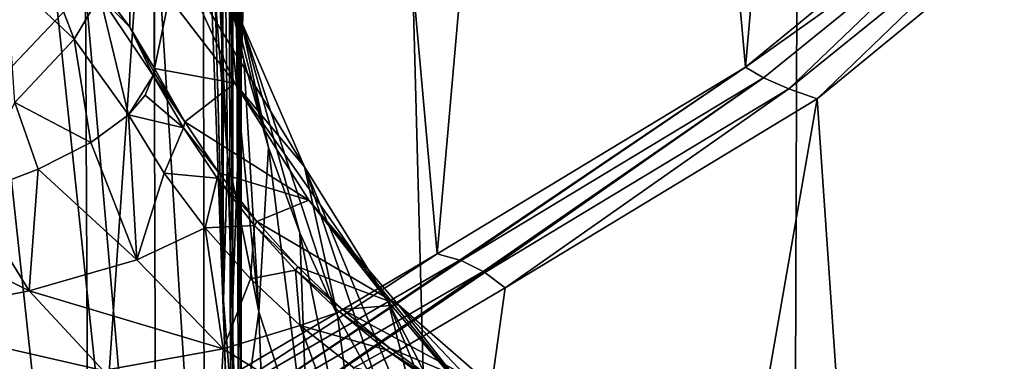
# Model space of a CAD drawing. Header units: millimetres. Extents: x -24 to 24, y 0 to 188.
# Tile 449 of 460: x 11.129 to 13.163, y 171.374 to 172.081. Entities that reach past the tile are written whole.
import ezdxf

# ---------------------------------------------------------------- set-up
doc = ezdxf.new("R2010")
doc.units = ezdxf.units.MM
doc.header["$LTSCALE"] = 58.620611
for name, color, linetype in [('102', 7, 'CONTINUOUS'), ('104', 7, 'CONTINUOUS'), ('106', 7, 'CONTINUOUS'), ('107', 7, 'CONTINUOUS'), ('108', 7, 'CONTINUOUS'), ('109', 7, 'CONTINUOUS'), ('110', 7, 'CONTINUOUS'), ('121', 7, 'CONTINUOUS'), ('166', 7, 'CONTINUOUS'), ('169', 7, 'CONTINUOUS'), ('402', 7, 'CONTINUOUS'), ('403', 7, 'CONTINUOUS'), ('405', 7, 'CONTINUOUS'), ('93', 7, 'CONTINUOUS'), ('94', 7, 'CONTINUOUS'), ('95', 7, 'CONTINUOUS')]:
    doc.layers.add(name, color=color, linetype=linetype)

msp = doc.modelspace()

# ---------------------------------------------------------------- linework, layer by layer
at = {"layer": '102', "color": 7, "linetype": 'CONTINUOUS'}
for points in [[(11.1009, 172.1737, -1.9613), (11.1531, 172.2692, -1.1111), (11.2415, 172.0408, -1.955), (11.1009, 172.1737, -1.9613)], [(11.1531, 172.2692, -1.1111), (11.2946, 172.1299, -1.0929), (11.2415, 172.0408, -1.955), (11.1531, 172.2692, -1.1111)], [(11.2415, 172.0408, -1.955), (11.2946, 172.1299, -1.0929), (11.3536, 171.8837, -1.9433), (11.2415, 172.0408, -1.955)], [(11.2946, 172.1299, -1.0929), (11.405, 171.9653, -1.0714), (11.3536, 171.8837, -1.9433), (11.2946, 172.1299, -1.0929)], [(11.3536, 171.8837, -1.9433), (11.405, 171.9653, -1.0714), (11.3883, 171.9244, -1.5044), (11.3536, 171.8837, -1.9433)]]:
    msp.add_3dface(points, dxfattribs=at)
at = {"layer": '104', "color": 7, "linetype": 'CONTINUOUS'}
for points in [[(11.1009, 172.1737, -1.9613), (11.2415, 172.0408, -1.955), (11.1188, 171.9092, -2.9739), (11.1009, 172.1737, -1.9613)], [(11.1188, 171.9092, -2.9739), (11.2415, 172.0408, -1.955), (11.2761, 171.8269, -2.5624), (11.1188, 171.9092, -2.9739)], [(11.2415, 172.0408, -1.955), (11.3536, 171.8837, -1.9433), (11.2761, 171.8269, -2.5624), (11.2415, 172.0408, -1.955)], [(11.0269, 171.718, -3.778), (11.1188, 171.9092, -2.9739), (11.167, 171.7716, -3.1745), (11.0269, 171.718, -3.778)], [(11.167, 171.7716, -3.1745), (11.1188, 171.9092, -2.9739), (11.2761, 171.8269, -2.5624), (11.167, 171.7716, -3.1745)]]:
    msp.add_3dface(points, dxfattribs=at)
at = {"layer": '106', "color": 7, "linetype": 'CONTINUOUS'}
for points in [[(11.2761, 171.8269, -2.5624), (11.3536, 171.8837, -1.9433), (11.3708, 171.5837, -2.9345), (11.2761, 171.8269, -2.5624)], [(11.3708, 171.5837, -2.9345), (11.3536, 171.8837, -1.9433), (11.4278, 171.7635, -1.9483), (11.3708, 171.5837, -2.9345)], [(11.167, 171.7716, -3.1745), (11.2761, 171.8269, -2.5624), (11.3708, 171.5837, -2.9345), (11.167, 171.7716, -3.1745)], [(11.0269, 171.718, -3.778), (11.167, 171.7716, -3.1745), (11.1483, 171.52, -3.9029), (11.0269, 171.718, -3.778)], [(11.167, 171.7716, -3.1745), (11.3708, 171.5837, -2.9345), (11.1483, 171.52, -3.9029), (11.167, 171.7716, -3.1745)], [(11.512, 171.6503, -1.9563), (11.3708, 171.5837, -2.9345), (11.4278, 171.7635, -1.9483), (11.512, 171.6503, -1.9563)], [(10.8561, 171.6663, -4.3717), (11.0269, 171.718, -3.778), (11.1483, 171.52, -3.9029), (10.8561, 171.6663, -4.3717)], [(10.8561, 171.6663, -4.3717), (11.1483, 171.52, -3.9029), (10.8442, 171.4599, -4.8542), (10.8561, 171.6663, -4.3717)], [(11.512, 171.6503, -1.9563), (11.5497, 171.4001, -3.0085), (11.3708, 171.5837, -2.9345), (11.512, 171.6503, -1.9563)], [(11.6059, 171.5446, -1.967), (11.5497, 171.4001, -3.0085), (11.512, 171.6503, -1.9563), (11.6059, 171.5446, -1.967)], [(11.3708, 171.5837, -2.9345), (11.5497, 171.4001, -3.0085), (11.1483, 171.52, -3.9029), (11.3708, 171.5837, -2.9345)], [(11.7085, 171.4478, -1.9806), (11.5497, 171.4001, -3.0085), (11.6059, 171.5446, -1.967), (11.7085, 171.4478, -1.9806)], [(11.1483, 171.52, -3.9029), (11.3017, 171.3553, -4.0239), (10.8442, 171.4599, -4.8542), (11.1483, 171.52, -3.9029)], [(11.5497, 171.4001, -3.0085), (11.3017, 171.3553, -4.0239), (11.1483, 171.52, -3.9029), (11.5497, 171.4001, -3.0085)], [(11.3017, 171.3553, -4.0239), (10.9644, 171.314, -5.018), (10.8442, 171.4599, -4.8542), (11.3017, 171.3553, -4.0239)], [(11.7085, 171.4478, -1.9806), (11.7778, 171.257, -2.9847), (11.5497, 171.4001, -3.0085), (11.7085, 171.4478, -1.9806)], [(11.819, 171.3604, -1.9968), (11.7778, 171.257, -2.9847), (11.7085, 171.4478, -1.9806), (11.819, 171.3604, -1.9968)], [(11.5497, 171.4001, -3.0085), (11.5407, 171.2329, -3.9415), (11.3017, 171.3553, -4.0239), (11.5497, 171.4001, -3.0085)], [(11.7778, 171.257, -2.9847), (11.5407, 171.2329, -3.9415), (11.5497, 171.4001, -3.0085), (11.7778, 171.257, -2.9847)]]:
    msp.add_3dface(points, dxfattribs=at)
at = {"layer": '107', "color": 7, "linetype": 'CONTINUOUS'}
for points in [[(11.3883, 171.9244, -1.5044), (11.405, 171.9653, -1.0714), (11.4672, 171.8569, -1.0694), (11.3883, 171.9244, -1.5044)], [(11.3536, 171.8837, -1.9433), (11.3883, 171.9244, -1.5044), (11.4672, 171.8569, -1.0694), (11.3536, 171.8837, -1.9433)], [(11.4278, 171.7635, -1.9483), (11.3536, 171.8837, -1.9433), (11.4672, 171.8569, -1.0694), (11.4278, 171.7635, -1.9483)], [(11.5371, 171.7532, -1.0689), (11.4278, 171.7635, -1.9483), (11.4672, 171.8569, -1.0694), (11.5371, 171.7532, -1.0689)], [(11.512, 171.6503, -1.9563), (11.4278, 171.7635, -1.9483), (11.5371, 171.7532, -1.0689), (11.512, 171.6503, -1.9563)], [(11.6144, 171.6549, -1.0701), (11.512, 171.6503, -1.9563), (11.5371, 171.7532, -1.0689), (11.6144, 171.6549, -1.0701)], [(11.6059, 171.5446, -1.967), (11.512, 171.6503, -1.9563), (11.6144, 171.6549, -1.0701), (11.6059, 171.5446, -1.967)], [(11.6986, 171.5625, -1.0728), (11.6059, 171.5446, -1.967), (11.6144, 171.6549, -1.0701), (11.6986, 171.5625, -1.0728)], [(11.7085, 171.4478, -1.9806), (11.6059, 171.5446, -1.967), (11.6986, 171.5625, -1.0728), (11.7085, 171.4478, -1.9806)], [(11.7894, 171.4765, -1.0771), (11.7085, 171.4478, -1.9806), (11.6986, 171.5625, -1.0728), (11.7894, 171.4765, -1.0771)], [(11.8861, 171.3975, -1.0829), (11.7085, 171.4478, -1.9806), (11.7894, 171.4765, -1.0771), (11.8861, 171.3975, -1.0829)], [(11.819, 171.3604, -1.9968), (11.7085, 171.4478, -1.9806), (11.8861, 171.3975, -1.0829), (11.819, 171.3604, -1.9968)], [(11.9882, 171.3257, -1.0903), (11.819, 171.3604, -1.9968), (11.8861, 171.3975, -1.0829), (11.9882, 171.3257, -1.0903)]]:
    msp.add_3dface(points, dxfattribs=at)
at = {"layer": '108', "color": 7, "linetype": 'CONTINUOUS'}
for points in [[(11.405, 171.9653, -1.0714), (11.4062, 171.9732, -0.9928), (11.47, 171.8693, -0.9246), (11.405, 171.9653, -1.0714)], [(11.4672, 171.8569, -1.0694), (11.405, 171.9653, -1.0714), (11.47, 171.8693, -0.9246), (11.4672, 171.8569, -1.0694)], [(11.4062, 171.9732, -0.9928), (11.4073, 171.9798, -0.9259), (11.47, 171.8693, -0.9246), (11.4062, 171.9732, -0.9928)], [(11.5405, 171.7636, -0.9251), (11.4672, 171.8569, -1.0694), (11.47, 171.8693, -0.9246), (11.5405, 171.7636, -0.9251)], [(11.5371, 171.7532, -1.0689), (11.4672, 171.8569, -1.0694), (11.5405, 171.7636, -0.9251), (11.5371, 171.7532, -1.0689)], [(11.6186, 171.6634, -0.9272), (11.5371, 171.7532, -1.0689), (11.5405, 171.7636, -0.9251), (11.6186, 171.6634, -0.9272)], [(11.6144, 171.6549, -1.0701), (11.5371, 171.7532, -1.0689), (11.6186, 171.6634, -0.9272), (11.6144, 171.6549, -1.0701)], [(11.7039, 171.5692, -0.9308), (11.6144, 171.6549, -1.0701), (11.6186, 171.6634, -0.9272), (11.7039, 171.5692, -0.9308)], [(11.6986, 171.5625, -1.0728), (11.6144, 171.6549, -1.0701), (11.7039, 171.5692, -0.9308), (11.6986, 171.5625, -1.0728)], [(11.7958, 171.4815, -0.9359), (11.6986, 171.5625, -1.0728), (11.7039, 171.5692, -0.9308), (11.7958, 171.4815, -0.9359)], [(11.7894, 171.4765, -1.0771), (11.6986, 171.5625, -1.0728), (11.7958, 171.4815, -0.9359), (11.7894, 171.4765, -1.0771)], [(11.8938, 171.4009, -0.9425), (11.7894, 171.4765, -1.0771), (11.7958, 171.4815, -0.9359), (11.8938, 171.4009, -0.9425)], [(11.8861, 171.3975, -1.0829), (11.7894, 171.4765, -1.0771), (11.8938, 171.4009, -0.9425), (11.8861, 171.3975, -1.0829)], [(11.9975, 171.3277, -0.9506), (11.8861, 171.3975, -1.0829), (11.8938, 171.4009, -0.9425), (11.9975, 171.3277, -0.9506)], [(11.9882, 171.3257, -1.0903), (11.8861, 171.3975, -1.0829), (11.9975, 171.3277, -0.9506), (11.9882, 171.3257, -1.0903)]]:
    msp.add_3dface(points, dxfattribs=at)
at = {"layer": '109', "color": 7, "linetype": 'CONTINUOUS'}
for points in [[(11.5004, 172.3934, 4.2338), (11.5042, 172.4139, 4.543), (11.5918, 171.9969, 6.7509), (11.5004, 172.3934, 4.2338)], [(11.5918, 171.9969, 6.7509), (11.5042, 172.4139, 4.543), (11.5539, 172.1812, 6.7778), (11.5918, 171.9969, 6.7509)], [(11.4733, 172.2716, 2.5048), (11.5004, 172.3934, 4.2338), (11.5865, 172.078, 4.2178), (11.4733, 172.2716, 2.5048)], [(11.6432, 171.8162, 6.7229), (11.5004, 172.3934, 4.2338), (11.5918, 171.9969, 6.7509), (11.6432, 171.8162, 6.7229)], [(11.5004, 172.3934, 4.2338), (11.6432, 171.8162, 6.7229), (11.5865, 172.078, 4.2178), (11.5004, 172.3934, 4.2338)], [(11.4569, 172.2048, 1.6343), (11.4733, 172.2716, 2.5048), (11.5865, 172.078, 4.2178), (11.4569, 172.2048, 1.6343)], [(11.438, 172.127, 0.6845), (11.4569, 172.2048, 1.6343), (11.5733, 171.9492, 1.6457), (11.438, 172.127, 0.6845)], [(11.4569, 172.2048, 1.6343), (11.5865, 172.078, 4.2178), (11.7175, 171.7765, 4.1806), (11.4569, 172.2048, 1.6343)], [(11.4569, 172.2048, 1.6343), (11.7175, 171.7765, 4.1806), (11.5733, 171.9492, 1.6457), (11.4569, 172.2048, 1.6343)], [(11.4073, 171.9798, -0.9259), (11.438, 172.127, 0.6845), (11.5733, 171.9492, 1.6457), (11.4073, 171.9798, -0.9259)], [(11.708, 171.6399, 6.694), (11.7857, 171.4691, 6.6643), (11.5865, 172.078, 4.2178), (11.708, 171.6399, 6.694)], [(11.5865, 172.078, 4.2178), (11.7857, 171.4691, 6.6643), (11.7175, 171.7765, 4.1806), (11.5865, 172.078, 4.2178)], [(11.6432, 171.8162, 6.7229), (11.708, 171.6399, 6.694), (11.5865, 172.078, 4.2178), (11.6432, 171.8162, 6.7229)], [(11.47, 171.8693, -0.9246), (11.4073, 171.9798, -0.9259), (11.5733, 171.9492, 1.6457), (11.47, 171.8693, -0.9246)], [(11.47, 171.8693, -0.9246), (11.5733, 171.9492, 1.6457), (11.7263, 171.7077, 1.624), (11.47, 171.8693, -0.9246)], [(11.7175, 171.7765, 4.1806), (11.8905, 171.4977, 4.1383), (11.5733, 171.9492, 1.6457), (11.7175, 171.7765, 4.1806)], [(11.5733, 171.9492, 1.6457), (11.8905, 171.4977, 4.1383), (11.7263, 171.7077, 1.624), (11.5733, 171.9492, 1.6457)], [(11.5405, 171.7636, -0.9251), (11.47, 171.8693, -0.9246), (11.7263, 171.7077, 1.624), (11.5405, 171.7636, -0.9251)], [(11.6186, 171.6634, -0.9272), (11.5405, 171.7636, -0.9251), (11.7263, 171.7077, 1.624), (11.6186, 171.6634, -0.9272)], [(11.8759, 171.3046, 6.6339), (11.9781, 171.1474, 6.6031), (11.7175, 171.7765, 4.1806), (11.8759, 171.3046, 6.6339)], [(11.7175, 171.7765, 4.1806), (11.9781, 171.1474, 6.6031), (11.8905, 171.4977, 4.1383), (11.7175, 171.7765, 4.1806)], [(11.7857, 171.4691, 6.6643), (11.8759, 171.3046, 6.6339), (11.7175, 171.7765, 4.1806), (11.7857, 171.4691, 6.6643)], [(11.6186, 171.6634, -0.9272), (11.7263, 171.7077, 1.624), (11.9119, 171.4909, 1.5966), (11.6186, 171.6634, -0.9272)], [(11.8905, 171.4977, 4.1383), (12.1018, 171.2475, 4.0918), (11.7263, 171.7077, 1.624), (11.8905, 171.4977, 4.1383)], [(11.7263, 171.7077, 1.624), (12.1018, 171.2475, 4.0918), (11.9119, 171.4909, 1.5966), (11.7263, 171.7077, 1.624)], [(11.7039, 171.5692, -0.9308), (11.6186, 171.6634, -0.9272), (11.9119, 171.4909, 1.5966), (11.7039, 171.5692, -0.9308)], [(11.7958, 171.4815, -0.9359), (11.7039, 171.5692, -0.9308), (11.9119, 171.4909, 1.5966), (11.7958, 171.4815, -0.9359)], [(12.0917, 170.9984, 6.572), (12.2162, 170.8583, 6.5408), (11.8905, 171.4977, 4.1383), (12.0917, 170.9984, 6.572)], [(11.8905, 171.4977, 4.1383), (12.2162, 170.8583, 6.5408), (12.1018, 171.2475, 4.0918), (11.8905, 171.4977, 4.1383)], [(11.9781, 171.1474, 6.6031), (12.0917, 170.9984, 6.572), (11.8905, 171.4977, 4.1383), (11.9781, 171.1474, 6.6031)], [(11.7958, 171.4815, -0.9359), (11.9119, 171.4909, 1.5966), (12.1264, 171.3034, 1.5642), (11.7958, 171.4815, -0.9359)], [(11.8938, 171.4009, -0.9425), (11.7958, 171.4815, -0.9359), (12.1264, 171.3034, 1.5642), (11.8938, 171.4009, -0.9425)], [(12.1018, 171.2475, 4.0918), (12.3471, 171.0312, 4.0421), (11.9119, 171.4909, 1.5966), (12.1018, 171.2475, 4.0918)], [(11.9119, 171.4909, 1.5966), (12.3471, 171.0312, 4.0421), (12.1264, 171.3034, 1.5642), (11.9119, 171.4909, 1.5966)], [(11.9975, 171.3277, -0.9506), (11.8938, 171.4009, -0.9425), (12.1264, 171.3034, 1.5642), (11.9975, 171.3277, -0.9506)]]:
    msp.add_3dface(points, dxfattribs=at)
at = {"layer": '110', "color": 7, "linetype": 'CONTINUOUS'}
for points in [[(11.5298, 172.3679, 6.8034), (11.5331, 172.1283, 9.4696), (11.5584, 171.7995, 9.4002), (11.5298, 172.3679, 6.8034)], [(11.5539, 172.1812, 6.7778), (11.5298, 172.3679, 6.8034), (11.5584, 171.7995, 9.4002), (11.5539, 172.1812, 6.7778)], [(11.5918, 171.9969, 6.7509), (11.5539, 172.1812, 6.7778), (11.6227, 171.4767, 9.3285), (11.5918, 171.9969, 6.7509)], [(11.5539, 172.1812, 6.7778), (11.5584, 171.7995, 9.4002), (11.6227, 171.4767, 9.3285), (11.5539, 172.1812, 6.7778)], [(11.5331, 172.1283, 9.4696), (11.5476, 171.5947, 11.7454), (11.5501, 171.4996, 12.0912), (11.5331, 172.1283, 9.4696)], [(11.5331, 172.1283, 9.4696), (11.5501, 171.4996, 12.0912), (11.5584, 171.7995, 9.4002), (11.5331, 172.1283, 9.4696)], [(11.6432, 171.8162, 6.7229), (11.5918, 171.9969, 6.7509), (11.6227, 171.4767, 9.3285), (11.6432, 171.8162, 6.7229)], [(11.5501, 171.4996, 12.0912), (11.5776, 171.1451, 11.9865), (11.5584, 171.7995, 9.4002), (11.5501, 171.4996, 12.0912)], [(11.5584, 171.7995, 9.4002), (11.5776, 171.1451, 11.9865), (11.6227, 171.4767, 9.3285), (11.5584, 171.7995, 9.4002)], [(11.6432, 171.8162, 6.7229), (11.6227, 171.4767, 9.3285), (11.7253, 171.1645, 9.2543), (11.6432, 171.8162, 6.7229)], [(11.708, 171.6399, 6.694), (11.6432, 171.8162, 6.7229), (11.7253, 171.1645, 9.2543), (11.708, 171.6399, 6.694)], [(11.7857, 171.4691, 6.6643), (11.708, 171.6399, 6.694), (11.8645, 170.8672, 9.1788), (11.7857, 171.4691, 6.6643)], [(11.708, 171.6399, 6.694), (11.7253, 171.1645, 9.2543), (11.8645, 170.8672, 9.1788), (11.708, 171.6399, 6.694)], [(11.5501, 171.4996, 12.0912), (11.5656, 170.8743, 14.0889), (11.5705, 170.6699, 14.6627), (11.5501, 171.4996, 12.0912)], [(11.5501, 171.4996, 12.0912), (11.5705, 170.6699, 14.6627), (11.5776, 171.1451, 11.9865), (11.5501, 171.4996, 12.0912)], [(11.5776, 171.1451, 11.9865), (11.6479, 170.797, 11.8809), (11.6227, 171.4767, 9.3285), (11.5776, 171.1451, 11.9865)], [(11.6227, 171.4767, 9.3285), (11.6479, 170.797, 11.8809), (11.7253, 171.1645, 9.2543), (11.6227, 171.4767, 9.3285)], [(11.8759, 171.3046, 6.6339), (11.7857, 171.4691, 6.6643), (11.8645, 170.8672, 9.1788), (11.8759, 171.3046, 6.6339)]]:
    msp.add_3dface(points, dxfattribs=at)
at = {"layer": '121', "color": 7, "linetype": 'CONTINUOUS'}
for points in [[(11.1592, 174.0288, 54.4785), (10.981, 173.872, 54.5006), (11.0895, 171.9588, 40.0817), (11.1592, 174.0288, 54.4785)], [(11.2649, 172.1452, 40.0565), (11.1592, 174.0288, 54.4785), (11.0895, 171.9588, 40.0817), (11.2649, 172.1452, 40.0565)], [(11.5688, 172.8399, 39.9623), (11.5081, 172.5922, 39.9959), (11.5698, 170.9296, 25.6218), (11.5688, 172.8399, 39.9623)], [(11.5867, 171.1796, 25.5888), (11.5867, 171.5239, 28.1991), (11.5688, 172.8399, 39.9623), (11.5867, 171.1796, 25.5888)], [(11.5867, 171.1796, 25.5888), (11.5688, 172.8399, 39.9623), (11.5698, 170.9296, 25.6218), (11.5867, 171.1796, 25.5888)], [(11.5867, 171.5239, 28.1991), (11.5866, 171.8711, 30.8187), (11.5688, 172.8399, 39.9623), (11.5867, 171.5239, 28.1991)], [(11.5866, 171.8711, 30.8187), (11.5866, 172.2212, 33.4478), (11.5688, 172.8399, 39.9623), (11.5866, 171.8711, 30.8187)], [(11.5081, 172.5922, 39.9959), (11.4058, 172.3584, 40.0276), (11.5108, 170.6856, 25.6539), (11.5081, 172.5922, 39.9959)], [(11.5698, 170.9296, 25.6218), (11.5081, 172.5922, 39.9959), (11.5108, 170.6856, 25.6539), (11.5698, 170.9296, 25.6218)], [(11.4058, 172.3584, 40.0276), (11.2649, 172.1452, 40.0565), (11.4113, 170.455, 25.6843), (11.4058, 172.3584, 40.0276)], [(11.5108, 170.6856, 25.6539), (11.4058, 172.3584, 40.0276), (11.4113, 170.455, 25.6843), (11.5108, 170.6856, 25.6539)], [(11.2649, 172.1452, 40.0565), (11.0895, 171.9588, 40.0817), (11.2742, 170.2442, 25.712), (11.2649, 172.1452, 40.0565)], [(11.4113, 170.455, 25.6843), (11.2649, 172.1452, 40.0565), (11.2742, 170.2442, 25.712), (11.4113, 170.455, 25.6843)], [(11.2742, 170.2442, 25.712), (11.0895, 171.9588, 40.0817), (11.1032, 170.0593, 25.7363), (11.2742, 170.2442, 25.712)]]:
    msp.add_3dface(points, dxfattribs=at)
at = {"layer": '166', "color": 7, "linetype": 'CONTINUOUS'}
for points in [[(13.2764, 172.3282, 218.3887), (13.2132, 165.5611, 196.9232), (12.7766, 171.9173, 217.063), (13.2764, 172.3282, 218.3887)], [(12.7766, 171.9173, 217.063), (13.2132, 165.5611, 196.9232), (9.865, 155.2259, 164.0103), (12.7766, 171.9173, 217.063)], [(12.1321, 171.5262, 215.7948), (12.7766, 171.9173, 217.063), (9.865, 155.2259, 164.0103), (12.1321, 171.5262, 215.7948)], [(11.4497, 171.1234, 214.4893), (12.1321, 171.5262, 215.7948), (9.865, 155.2259, 164.0103), (11.4497, 171.1234, 214.4893)]]:
    msp.add_3dface(points, dxfattribs=at)
at = {"layer": '169', "color": 7, "linetype": 'CONTINUOUS'}
for points in [[(10.7986, 177.8987, 243.6322), (10.6996, 146.8852, 253.1309), (11.7895, 177.733, 243.1384), (10.7986, 177.8987, 243.6322)], [(10.6996, 146.8852, 253.1309), (12.6366, 146.5608, 252.1019), (11.7895, 177.733, 243.1384), (10.6996, 146.8852, 253.1309)], [(11.7895, 177.733, 243.1384), (12.6366, 146.5608, 252.1019), (12.7554, 177.5532, 242.6018), (11.7895, 177.733, 243.1384)], [(12.7554, 177.5532, 242.6018), (12.6366, 146.5608, 252.1019), (13.6943, 177.3596, 242.0234), (12.7554, 177.5532, 242.6018)], [(12.6366, 146.5608, 252.1019), (14.4658, 146.184, 250.9069), (13.6943, 177.3596, 242.0234), (12.6366, 146.5608, 252.1019)]]:
    msp.add_3dface(points, dxfattribs=at)
at = {"layer": '402', "color": 7, "linetype": 'CONTINUOUS'}
for points in [[(11.3028, 171.1899, 214.5373), (10.7324, 170.7657, 213.17), (10.7787, 176.1489, 230.2451), (11.3028, 171.1899, 214.5373)], [(11.6171, 175.7807, 229.1103), (11.3028, 171.1899, 214.5373), (10.7787, 176.1489, 230.2451), (11.6171, 175.7807, 229.1103)], [(11.9915, 171.5963, 215.8546), (11.3028, 171.1899, 214.5373), (11.6171, 175.7807, 229.1103), (11.9915, 171.5963, 215.8546)], [(12.3239, 175.3887, 227.8967), (11.9915, 171.5963, 215.8546), (11.6171, 175.7807, 229.1103), (12.3239, 175.3887, 227.8967)], [(12.6287, 171.9828, 217.1079), (11.9915, 171.5963, 215.8546), (12.3239, 175.3887, 227.8967), (12.6287, 171.9828, 217.1079)], [(12.8911, 174.9777, 226.6182), (12.6287, 171.9828, 217.1079), (12.3239, 175.3887, 227.8967), (12.8911, 174.9777, 226.6182)], [(13.1227, 172.3888, 218.4178), (12.6287, 171.9828, 217.1079), (12.8911, 174.9777, 226.6182), (13.1227, 172.3888, 218.4178)]]:
    msp.add_3dface(points, dxfattribs=at)
at = {"layer": '403', "color": 7, "linetype": 'CONTINUOUS'}
for points in [[(11.3028, 171.1899, 214.5373), (11.9915, 171.5963, 215.8546), (11.4426, 171.2372, 214.709), (11.3028, 171.1899, 214.5373)], [(11.9915, 171.5963, 215.8546), (12.0384, 171.5833, 215.8315), (11.4426, 171.2372, 214.709), (11.9915, 171.5963, 215.8546)], [(12.0384, 171.5833, 215.8315), (11.4925, 171.2148, 214.6918), (11.4426, 171.2372, 214.709), (12.0384, 171.5833, 215.8315)], [(12.0409, 171.5824, 215.8304), (11.4925, 171.2148, 214.6918), (12.0384, 171.5833, 215.8315), (12.0409, 171.5824, 215.8304)], [(12.0864, 171.5599, 215.8109), (11.4925, 171.2148, 214.6918), (12.0409, 171.5824, 215.8304), (12.0864, 171.5599, 215.8109)], [(12.0883, 171.5588, 215.8102), (11.4497, 171.1234, 214.4893), (12.0864, 171.5599, 215.8109), (12.0883, 171.5588, 215.8102)], [(12.0864, 171.5599, 215.8109), (11.4497, 171.1234, 214.4893), (11.4925, 171.2148, 214.6918), (12.0864, 171.5599, 215.8109)], [(12.0901, 171.5577, 215.8095), (11.4497, 171.1234, 214.4893), (12.0883, 171.5588, 215.8102), (12.0901, 171.5577, 215.8095)], [(12.1321, 171.5262, 215.7948), (11.4497, 171.1234, 214.4893), (12.0901, 171.5577, 215.8095), (12.1321, 171.5262, 215.7948)]]:
    msp.add_3dface(points, dxfattribs=at)
at = {"layer": '405', "color": 7, "linetype": 'CONTINUOUS'}
for points in [[(12.6287, 171.9828, 217.1079), (13.1227, 172.3888, 218.4178), (13.155, 172.3577, 218.3381), (12.6287, 171.9828, 217.1079)], [(12.6287, 171.9828, 217.1079), (13.155, 172.3577, 218.3381), (12.6659, 171.9608, 217.057), (12.6287, 171.9828, 217.1079)], [(13.155, 172.3577, 218.3381), (12.7182, 171.9374, 217.041), (12.6659, 171.9608, 217.057), (13.155, 172.3577, 218.3381)], [(13.2093, 172.3359, 218.3275), (12.7182, 171.9374, 217.041), (13.155, 172.3577, 218.3381), (13.2093, 172.3359, 218.3275)], [(13.2093, 172.3359, 218.3275), (12.7766, 171.9173, 217.063), (12.7182, 171.9374, 217.041), (13.2093, 172.3359, 218.3275)], [(13.2764, 172.3282, 218.3887), (12.7766, 171.9173, 217.063), (13.2093, 172.3359, 218.3275), (13.2764, 172.3282, 218.3887)], [(11.9915, 171.5963, 215.8546), (12.6287, 171.9828, 217.1079), (12.0384, 171.5833, 215.8315), (11.9915, 171.5963, 215.8546)], [(12.6287, 171.9828, 217.1079), (12.0409, 171.5824, 215.8304), (12.0384, 171.5833, 215.8315), (12.6287, 171.9828, 217.1079)], [(12.0409, 171.5824, 215.8304), (12.6287, 171.9828, 217.1079), (12.6659, 171.9608, 217.057), (12.0409, 171.5824, 215.8304)], [(12.0864, 171.5599, 215.8109), (12.0409, 171.5824, 215.8304), (12.6659, 171.9608, 217.057), (12.0864, 171.5599, 215.8109)], [(12.0883, 171.5588, 215.8102), (12.0864, 171.5599, 215.8109), (12.6659, 171.9608, 217.057), (12.0883, 171.5588, 215.8102)], [(12.0901, 171.5577, 215.8095), (12.0883, 171.5588, 215.8102), (12.6659, 171.9608, 217.057), (12.0901, 171.5577, 215.8095)], [(12.7182, 171.9374, 217.041), (12.0901, 171.5577, 215.8095), (12.6659, 171.9608, 217.057), (12.7182, 171.9374, 217.041)], [(12.1321, 171.5262, 215.7948), (12.0901, 171.5577, 215.8095), (12.7182, 171.9374, 217.041), (12.1321, 171.5262, 215.7948)], [(12.7766, 171.9173, 217.063), (12.1321, 171.5262, 215.7948), (12.7182, 171.9374, 217.041), (12.7766, 171.9173, 217.063)]]:
    msp.add_3dface(points, dxfattribs=at)
at = {"layer": '93', "color": 7, "linetype": 'CONTINUOUS'}
for points in [[(11.5331, 172.1283, 9.4696), (11.5195, 186.3842, 111.863), (11.5476, 171.5947, 11.7454), (11.5331, 172.1283, 9.4696)], [(11.5476, 171.5947, 11.7454), (11.5195, 186.3842, 111.863), (11.5501, 171.4996, 12.0912), (11.5476, 171.5947, 11.7454)], [(11.5501, 171.4996, 12.0912), (11.5195, 186.3842, 111.863), (11.5656, 170.8743, 14.0889), (11.5501, 171.4996, 12.0912)], [(11.5656, 170.8743, 14.0889), (11.5195, 186.3842, 111.863), (11.5705, 170.6699, 14.6627), (11.5656, 170.8743, 14.0889)], [(11.5705, 170.6699, 14.6627), (11.5195, 186.3842, 111.863), (11.586, 170.0022, 16.3467), (11.5705, 170.6699, 14.6627)], [(11.586, 170.0022, 16.3467), (11.5195, 186.3842, 111.863), (11.5869, 171.1183, 25.2019), (11.586, 170.0022, 16.3467)], [(11.5869, 171.1183, 25.2019), (11.5195, 186.3842, 111.863), (11.5867, 171.1796, 25.5888), (11.5869, 171.1183, 25.2019)], [(11.5867, 171.1796, 25.5888), (11.5195, 186.3842, 111.863), (11.5867, 171.5239, 28.1991), (11.5867, 171.1796, 25.5888)], [(11.5867, 171.5239, 28.1991), (11.5195, 186.3842, 111.863), (11.5866, 171.8711, 30.8187), (11.5867, 171.5239, 28.1991)], [(11.5866, 171.8711, 30.8187), (11.5195, 186.3842, 111.863), (11.5866, 172.2212, 33.4478), (11.5866, 171.8711, 30.8187)]]:
    msp.add_3dface(points, dxfattribs=at)
at = {"layer": '94', "color": 7, "linetype": 'CONTINUOUS'}
for points in [[(11.2972, 172.1455, -0.9478), (11.3593, 186.9026, 111.7947), (11.3565, 172.0654, -0.9372), (11.2972, 172.1455, -0.9478)], [(11.3593, 186.9026, 111.7947), (11.3746, 186.8785, 111.7979), (11.3565, 172.0654, -0.9372), (11.3593, 186.9026, 111.7947)], [(11.3565, 172.0654, -0.9372), (11.3746, 186.8785, 111.7979), (11.4073, 171.9798, -0.9259), (11.3565, 172.0654, -0.9372)], [(11.3746, 186.8785, 111.7979), (11.4451, 186.7407, 111.8161), (11.4073, 171.9798, -0.9259), (11.3746, 186.8785, 111.7979)], [(11.4073, 171.9798, -0.9259), (11.4451, 186.7407, 111.8161), (11.438, 172.127, 0.6845), (11.4073, 171.9798, -0.9259)]]:
    msp.add_3dface(points, dxfattribs=at)
at = {"layer": '95', "color": 7, "linetype": 'CONTINUOUS'}
for points in [[(11.2972, 172.1455, -0.9478), (11.3565, 172.0654, -0.9372), (11.2946, 172.1299, -1.0929), (11.2972, 172.1455, -0.9478)], [(11.2946, 172.1299, -1.0929), (11.3565, 172.0654, -0.9372), (11.405, 171.9653, -1.0714), (11.2946, 172.1299, -1.0929)], [(11.3565, 172.0654, -0.9372), (11.4073, 171.9798, -0.9259), (11.4062, 171.9732, -0.9928), (11.3565, 172.0654, -0.9372)], [(11.405, 171.9653, -1.0714), (11.3565, 172.0654, -0.9372), (11.4062, 171.9732, -0.9928), (11.405, 171.9653, -1.0714)]]:
    msp.add_3dface(points, dxfattribs=at)

doc.saveas('drawing.dxf')
